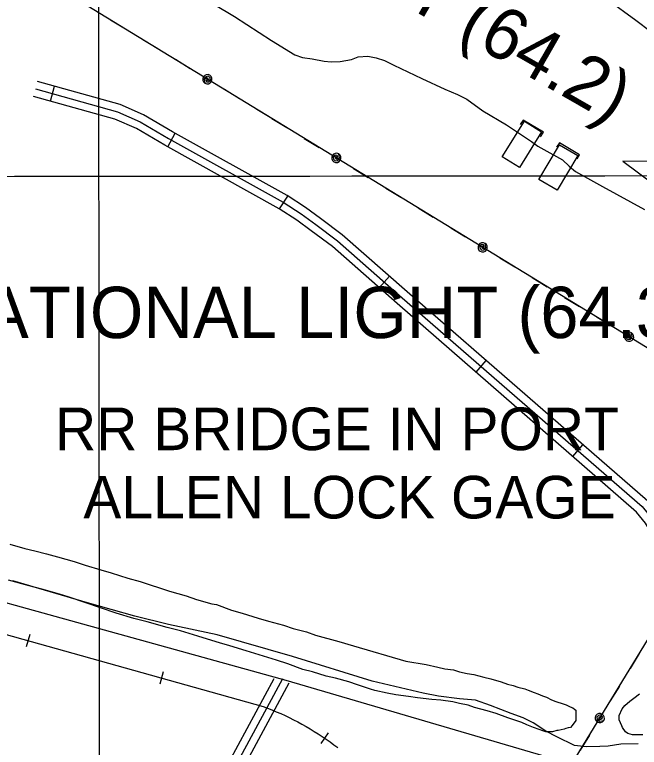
# Model space of a CAD drawing. Extents: x 3297716 to 3335574, y 688621 to 713991.
# Drawn here: x 3317438 to 3318653, y 701992 to 703419 of the extents above; entities that cross this region are included whole.
import ezdxf

# ---------------------------------------------------------------- set-up
doc = ezdxf.new("R2010")
doc.units = 0
for name, color, linetype in [('V-CHAN-DOCK', 7, 'Continuous'), ('V-CHAN-NAID', 7, 'Continuous'), ('V-GRID-MAJR', 7, 'Continuous'), ('V-RAIL-TRAK', 7, 'Continuous'), ('V-RIVR-GAGE-IDEN', 7, 'Continuous'), ('V-ROAD-CNTR', 7, 'Continuous'), ('V-SITE-VEGE', 7, 'Continuous'), ('V-TOPO-SHOR', 7, 'Continuous'), ('V-UTIL-LINE', 7, 'Continuous')]:
    doc.layers.add(name, color=color, linetype=linetype)

msp = doc.modelspace()

# ---------------------------------------------------------------- linework, layer by layer
at = {"layer": 'V-CHAN-DOCK'}
for p, q in [((3318386.728, 703142.049), (3318429.711, 703211.359)), ((3318429.711, 703211.359), (3318463.161, 703190.613)), ((3318463.161, 703190.613), (3318420.178, 703121.3030000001)), ((3318457.884, 703098.152), (3318498.113, 703165.607)), ((3318498.113, 703165.607), (3318533.535, 703144.482)), ((3318420.178, 703121.3030000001), (3318386.728, 703142.049)), ((3318533.535, 703144.482), (3318493.306, 703077.029)), ((3318493.306, 703077.029), (3318457.884, 703098.152))]:
    msp.add_line(p, q, dxfattribs=at)
for points in [[(3318461.103, 703181.297), (3318467.18, 703190.1630000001), (3318427.188, 703213.768), (3318421.79, 703205.131)], [(3318532.455, 703138.5750000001), (3318536.953, 703146.0750000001), (3318497.869, 703169.459), (3318492.241, 703161.2760000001)]]:
    msp.add_lwpolyline(points, dxfattribs=at)
at = {"layer": 'V-CHAN-NAID'}
msp.add_lwpolyline([(3318697.5300000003, 703133.3319999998), (3318621.039, 703133.8739999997), (3318682.6040000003, 703088.4749999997)], dxfattribs=at)
at = {"layer": 'V-GRID-MAJR'}
for points in [[(3317610.85, 694015.48), (3317607.768, 697042.821), (3317601.597, 703104.4), (3317595.4250000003, 709166.008), (3317592.336, 712200.258)], [(3301843.772, 703091.794), (3307096.381, 703095.232), (3312348.989, 703099.434), (3317601.597, 703104.4), (3322854.204, 703110.13), (3328106.81, 703116.6240000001), (3333359.415, 703123.882), (3333359.416, 703123.882)]]:
    msp.add_spline(points, degree=3, dxfattribs=at)
at = {"layer": 'V-RAIL-TRAK'}
for points in [[(3316813.587335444, 702381.9172092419), (3317920.9621206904, 702071.569829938)], [(3317466.917028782, 702211.7995494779), (3317460.1700422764, 702187.727597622)], [(3317726.8995088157, 702138.9386952), (3317720.15252231, 702114.865743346)], [(3317920.9621206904, 702071.569829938), (3317929.67210327, 702068.36383635), (3317938.260086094, 702064.9768431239), (3317946.794069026, 702061.439850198), (3317955.34205193, 702057.7848575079), (3317963.768035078, 702053.947865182), (3317972.089018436, 702049.9808731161), (3317980.425001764, 702045.8948812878), (3317988.6389853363, 702041.627889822), (3317996.7479691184, 702037.2288986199), (3318004.853952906, 702032.6629077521), (3318012.804937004, 702027.9829171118), (3318020.7209211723, 702023.202926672), (3318028.5639054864, 702018.2239366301), (3318036.252890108, 702013.130946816), (3318043.8888748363, 702007.8889573), (3318051.4378597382, 702002.5639679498), (3318058.914844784, 701997.0409789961), (3318066.2568301, 701991.45399017)], [(3318047.7968670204, 702020.3679323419), (3318033.64689532, 701999.757973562)]]:
    msp.add_lwpolyline(points, dxfattribs=at)
at = {"layer": 'V-ROAD-CNTR'}
for p, q in [((3317507.3629478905, 703250.625471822), (3317515.385931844, 703279.5324140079)), ((3317735.566491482, 703161.779649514), (3317750.153462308, 703187.9945970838)), ((3317953.13205635, 703040.6738917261), (3317969.42702376, 703065.8628413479)), ((3318147.117668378, 702887.1341988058), (3318166.943628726, 702909.6481537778)), ((3318335.523291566, 702722.685527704), (3318355.228252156, 702745.30748246)), ((3318524.032914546, 702558.4798561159), (3318543.7378751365, 702581.100810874))]:
    msp.add_line(p, q, dxfattribs=at)
for points in [[(3318862.9102367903, 702181.9806091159), (3318776.0224105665, 702234.1105048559), (3318766.1924302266, 702243.894485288), (3318758.32044597, 702258.047456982), (3318750.871460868, 702273.5664259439), (3318746.3034700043, 702295.626381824), (3318738.126486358, 702334.235304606), (3318726.2375101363, 702378.2182166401), (3318712.7375371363, 702406.0761609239), (3318701.247560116, 702426.7311196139), (3318690.677581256, 702445.731081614), (3318669.722623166, 702471.35803036), (3318201.794559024, 702878.9592151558), (3318075.1348123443, 702990.494992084), (3318032.7068972, 703022.320928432), (3318003.6449553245, 703043.7268856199), (3317968.0510265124, 703066.752839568), (3317744.6644732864, 703191.048590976), (3317688.49758562, 703223.7855255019), (3317642.83267695, 703244.158484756), (3317482.128998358, 703288.763395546)], [(3317478.117006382, 703274.309424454), (3317637.74268713, 703230.0045130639), (3317681.6455993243, 703210.417552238), (3317737.2404881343, 703178.013617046), (3317960.32204197, 703053.8878652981), (3317995.114972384, 703031.3799103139), (3318023.757915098, 703010.2819525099), (3318065.6628312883, 702978.8490153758), (3318191.91157879, 702867.6752377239), (3318658.913644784, 702460.881051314), (3318678.2196061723, 702437.2710985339), (3318688.137586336, 702419.442134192), (3318699.423563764, 702399.154174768), (3318712.124538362, 702372.9442271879), (3318723.5375155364, 702330.7213116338), (3318731.621499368, 702292.5513879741), (3318736.554489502, 702268.7284356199), (3318744.992472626, 702251.149470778), (3318754.112454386, 702234.7545035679), (3318766.7374291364, 702222.1885286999), (3318867.7442271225, 702161.5886498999)], [(3318846.846268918, 702156.6336598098), (3318757.4524477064, 702210.2665525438), (3318742.0324785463, 702225.6145218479), (3318731.664499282, 702244.2514845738), (3318722.237518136, 702263.8904452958), (3318716.9395287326, 702289.4763941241), (3318708.948544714, 702327.207318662), (3318698.0115665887, 702367.670237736), (3318686.109590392, 702392.232188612), (3318675.0276125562, 702412.1531487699), (3318665.7616310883, 702428.811115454), (3318648.104666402, 702450.404072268), (3318182.0285985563, 702856.3912602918), (3318056.1908502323, 702967.2030386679), (3318014.808932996, 702998.2429765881), (3317986.584989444, 703019.0329350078), (3317952.5930574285, 703041.022891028), (3317729.8165029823, 703164.978643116), (3317674.7936130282, 703197.049578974), (3317632.65269731, 703215.8505413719), (3317474.105014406, 703259.855453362)], [(3315276.0114106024, 702869.2022346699), (3315798.592365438, 702729.6815137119), (3316891.956178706, 702420.191132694), (3317965.2050322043, 702122.736727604)], [(3316694.7295731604, 700091.683789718), (3317099.7737630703, 700728.4805161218), (3317445.416071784, 701266.4124402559), (3317572.8278169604, 701464.3640443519), (3317679.5746034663, 701642.0756889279), (3317750.011462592, 701769.065434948), (3317942.461077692, 702126.291720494)], [(3316701.116560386, 700073.7758255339), (3317112.411737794, 700720.40153228), (3317458.0320465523, 701258.2984564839), (3317585.5667914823, 701456.4410601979), (3317692.5665774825, 701634.5737039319), (3317763.1734362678, 701761.870449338), (3317959.5040436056, 702126.2997204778)], [(3316724.110514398, 700081.9768091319), (3317125.0497125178, 700712.3225484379), (3317470.6480213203, 701250.1844727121), (3317598.305766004, 701448.5180760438), (3317705.5585514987, 701627.071718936), (3317776.335409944, 701754.6754637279), (3317971.9720186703, 702117.817737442)], [(3317965.2050322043, 702122.736727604), (3318515.9229307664, 701961.3220504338), (3318665.5946314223, 701875.7062216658)]]:
    msp.add_lwpolyline(points, dxfattribs=at)
at = {"layer": 'V-SITE-VEGE'}
for points in [[(3317427.975, 702387.527), (3317457.018, 702379.368), (3317476.927, 702374.481), (3317499.328, 702368.779), (3317520.899, 702363.074), (3317553.255, 702354.099), (3317574.833, 702346.735), (3317605.535, 702337.754), (3317625.447, 702332.04), (3317657.8140000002, 702321.409), (3317681.8740000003, 702314.884), (3317739.136, 702296.0750000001), (3317771.494, 702287.101), (3317791.415, 702279.73), (3317821.2830000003, 702271.573), (3317830.407, 702269.955), (3317859.4560000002, 702259.31), (3317880.198, 702253.6), (3317911.731, 702243.794), (3317931.648, 702238.08), (3317960.685, 702229.921), (3317979.774, 702223.373), (3318005.491, 702216.855), (3318022.921, 702210.3030000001), (3318068.555, 702198.072), (3318096.7660000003, 702189.909), (3318198.826, 702159.6950000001), (3318238.631, 702153.24), (3318261.028, 702148.365), (3318275.128, 702145.111), (3318291.713, 702142.699), (3318303.3310000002, 702139.434), (3318318.259, 702136.186), (3318331.528, 702133.757), (3318350.612, 702128.868), (3318364.7120000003, 702125.6140000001), (3318384.627, 702119.9), (3318397.079, 702114.983), (3318407.861, 702112.546), (3318416.991, 702109.269), (3318430.264, 702106.015), (3318436.904, 702103.555), (3318448.528, 702098.636), (3318455.998, 702096.182), (3318465.13, 702092.078), (3318472.599, 702089.625), (3318482.5640000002, 702084.6950000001), (3318490.867, 702081.4180000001), (3318504.975, 702076.507), (3318510.784, 702074.875), (3318519.088, 702070.769), (3318524.069, 702069.132), (3318527.393, 702066.66), (3318529.889, 702064.187), (3318529.9220000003, 702056.728), (3318529.977, 702044.2980000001), (3318522.5640000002, 702034.321), (3318519.262, 702030.993), (3318515.123, 702030.145), (3318510.159, 702028.465), (3318506.847, 702027.6240000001), (3318495.254, 702025.086), (3318492.769, 702025.076), (3318484.4930000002, 702022.5530000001), (3318471.237, 702022.495), (3318465.429, 702024.128)], [(3318465.429, 702024.128), (3318458.787, 702026.583), (3318447.169, 702030.677), (3318434.717, 702035.594), (3318424.7490000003, 702040.524), (3318413.131, 702044.616), (3318397.363, 702049.519), (3318374.954, 702057.709), (3318357.526, 702063.433), (3318332.636, 702069.954), (3318320.188, 702074.041), (3318303.602, 702077.283), (3318290.327, 702080.542), (3318267.11, 702083.753), (3318249.7, 702085.334), (3318221.512, 702088.527), (3318204.1, 702090.935), (3318179.225, 702094.143), (3318162.6380000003, 702097.385), (3318138.578, 702103.08), (3318130.279, 702105.529), (3318104.557, 702113.703), (3318087.958, 702119.431), (3318062.237, 702126.777), (3318043.987, 702130.843), (3318017.433, 702139.012), (3317998.3510000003, 702143.9010000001), (3317969.303, 702154.546), (3317946.895, 702161.907), (3317887.9790000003, 702179.88), (3317856.446, 702189.688), (3317836.5330000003, 702195.402), (3317804.17, 702205.204), (3317794.213, 702208.474), (3317760.19, 702219.099), (3317734.471, 702225.616), (3317695.477, 702236.219), (3317669.758, 702242.735), (3317634.907, 702253.358), (3317543.616, 702284.447), (3317524.5300000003, 702290.165), (3317490.5130000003, 702299.96), (3317465.6240000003, 702306.479), (3317425.796, 702317.907)], [(3318660.202, 702016.691), (3318640.313, 702016.605), (3318631.188, 702019.051), (3318626.201, 702022.344), (3318620.364, 702030.605), (3318619.52, 702033.917), (3318614.498, 702045.496), (3318614.4620000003, 702053.783), (3318620.202, 702067.066), (3318625.148, 702073.716), (3318635.052, 702082.047), (3318642.488, 702087.884), (3318654.053, 702096.219)]]:
    msp.add_lwpolyline(points, dxfattribs=at)
at = {"layer": 'V-TOPO-SHOR'}
for points in [[(3317781.435, 703466.106), (3317865.471, 703415.402), (3317937.225, 703368.73), (3317983.002, 703341.01), (3317998.0160000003, 703335.63), (3318016.423, 703332.992), (3318040.288, 703328.335), (3318053.9220000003, 703327.037), (3318070.951, 703327.796), (3318093.413, 703331.9890000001), (3318106.3340000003, 703336.818), (3318124.723, 703338.268), (3318141.089, 703334.938), (3318157.465, 703329.564), (3318175.901, 703320.794), (3318229.847, 703294.475), (3318274.907, 703274.247), (3318299.483, 703263.463), (3318317.919, 703254.691), (3318348.684, 703231.671), (3318395.139, 703204.638), (3318443.662, 703172.1630000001), (3318455.971, 703162.683), (3318467.5810000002, 703156.606), (3318503.7830000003, 703136.337), (3318516.786, 703124.133), (3318529.099, 703113.291), (3318581.694, 703084.242), (3318663.659, 703039.659)], [(3318926.509, 703212.574), (3318886.876, 703237.598), (3318860.207, 703258.5920000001), (3318850.614, 703270.129), (3318846.506, 703274.88), (3318841.724, 703277.581), (3318834.916, 703276.187), (3318824.6950000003, 703276.8200000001), (3318817.191, 703278.829), (3318808.315, 703282.876), (3318799.433, 703288.284), (3318796.011, 703291.676), (3318789.154, 703301.181), (3318780.935, 703310.681), (3318772.715, 703320.18), (3318761.7660000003, 703330.348), (3318752.8740000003, 703337.801), (3318733.057, 703350.652), (3318706.417, 703365.5160000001), (3318675.664, 703385.812), (3318646.949, 703407.478), (3318591.571, 703448.778)], [(3318651.338, 701999.183), (3318617.288, 701998.5380000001), (3318592.779, 701994.335), (3318576.434, 701993.576), (3318550.548, 701992.775), (3318527.372, 701995.39), (3318492.548, 702012.262), (3318471.3740000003, 702023.743), (3318446.771, 702039.979), (3318427.651, 702049.427), (3318403.765, 702058.174), (3318363.498, 702073.654), (3318334.836, 702083.7390000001), (3318303.485, 702086.317), (3318262.582, 702091.576), (3318232.579, 702097.567), (3318133.681, 702120.949), (3317978.1210000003, 702169.273), (3317831.448, 702211.507), (3317736.656, 702231.502), (3317671.1750000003, 702247.5480000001), (3317579.0810000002, 702273.687), (3317433.765, 702316.609)]]:
    msp.add_lwpolyline(points, dxfattribs=at)
at = {"layer": 'V-UTIL-LINE'}
for points in [[(3317938.122, 703216.75), (3315958.484, 704426.591), (3315747.497, 704526.05)], [(3317653.131, 703390.921), (3317624.12, 703408.6510000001)], [(3317716.272, 703352.333), (3317687.261, 703370.063)], [(3317779.414, 703313.7440000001), (3317750.403, 703331.474)], [(3317812.691, 703293.406), (3317812.8540000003, 703290.534), (3317814.682, 703291.974), (3317814.457, 703294.711), (3317811.805, 703295.952), (3317809.898, 703293.14), (3317810.886, 703288.557), (3317815.123, 703288.051), (3317818.6720000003, 703291.377), (3317817.821, 703295.876), (3317814.603, 703298.979), (3317809.828, 703298.297), (3317806.686, 703293.7760000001), (3317807.998, 703285.7270000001), (3317811.294, 703284.515), (3317814.803, 703284.657), (3317817.99, 703286.131), (3317820.3710000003, 703288.713), (3317821.582, 703292.009), (3317821.44, 703295.518), (3317819.966, 703298.705), (3317817.3850000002, 703301.085), (3317814.089, 703302.297), (3317810.58, 703302.155), (3317807.392, 703300.681), (3317805.012, 703298.099), (3317803.8000000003, 703294.8030000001), (3317803.9420000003, 703291.294), (3317805.417, 703288.107), (3317807.998, 703285.7270000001)], [(3317874.98, 703255.339), (3317845.969, 703273.069)], [(3317938.122, 703216.75), (3317909.111, 703234.48)], [(3317861.873, 700879.529), (3318922.415, 702615.207), (3317938.122, 703216.75)], [(3317938.122, 703216.75), (3317967.133, 703199.02)], [(3318001.264, 703178.161), (3318030.275, 703160.431)], [(3318063.553, 703140.094), (3318063.39, 703142.966), (3318061.562, 703141.5260000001), (3318061.787, 703138.789), (3318064.4390000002, 703137.5480000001), (3318066.346, 703140.36), (3318065.358, 703144.943), (3318061.1210000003, 703145.449), (3318057.572, 703142.123), (3318058.423, 703137.6240000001), (3318061.6410000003, 703134.5210000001), (3318066.416, 703135.203), (3318069.558, 703139.724), (3318068.2460000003, 703147.773), (3318064.95, 703148.985), (3318061.441, 703148.843), (3318058.254, 703147.3690000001), (3318055.873, 703144.787), (3318054.662, 703141.491), (3318054.804, 703137.982), (3318056.278, 703134.795), (3318058.859, 703132.415), (3318062.1550000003, 703131.203), (3318065.664, 703131.345), (3318068.852, 703132.819), (3318071.232, 703135.4010000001), (3318072.444, 703138.697), (3318072.302, 703142.206), (3318070.827, 703145.393), (3318068.2460000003, 703147.773)], [(3318096.83, 703119.756), (3318125.841, 703102.0260000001)], [(3318159.972, 703081.167), (3318188.983, 703063.437)], [(3318223.113, 703042.579), (3318252.1240000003, 703024.849)], [(3318286.255, 703003.99), (3318315.2660000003, 702986.26)], [(3318348.544, 702965.924), (3318348.381, 702968.796), (3318346.554, 702967.356), (3318346.779, 702964.6190000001), (3318349.431, 702963.378), (3318351.338, 702966.1900000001), (3318350.35, 702970.773), (3318346.113, 702971.278), (3318342.5640000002, 702967.953), (3318343.415, 702963.454), (3318346.632, 702960.351), (3318351.4080000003, 702961.033), (3318354.549, 702965.554), (3318353.237, 702973.603), (3318349.941, 702974.8150000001), (3318346.432, 702974.6730000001), (3318343.245, 702973.198), (3318340.865, 702970.617), (3318339.653, 702967.321), (3318339.795, 702963.812), (3318341.269, 702960.625), (3318343.8510000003, 702958.2440000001), (3318347.147, 702957.033), (3318350.656, 702957.175), (3318353.843, 702958.649), (3318356.223, 702961.231), (3318357.435, 702964.5260000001), (3318357.293, 702968.035), (3318355.819, 702971.223), (3318353.237, 702973.603)], [(3318381.821, 702945.586), (3318410.832, 702927.856)], [(3318444.963, 702906.997), (3318473.974, 702889.267)], [(3318508.1040000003, 702868.409), (3318537.115, 702850.679)], [(3318571.2460000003, 702829.8200000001), (3318600.257, 702812.09)], [(3318633.535, 702791.754), (3318633.372, 702794.626), (3318631.545, 702793.186), (3318631.77, 702790.449), (3318634.4220000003, 702789.208), (3318636.329, 702792.02), (3318635.341, 702796.603), (3318631.1040000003, 702797.108), (3318627.555, 702793.783), (3318628.406, 702789.284), (3318631.6240000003, 702786.181), (3318636.399, 702786.863), (3318639.541, 702791.384), (3318638.2290000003, 702799.433), (3318634.933, 702800.644), (3318631.424, 702800.502), (3318628.236, 702799.028), (3318625.856, 702796.447), (3318624.644, 702793.1510000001), (3318624.787, 702789.642), (3318626.261, 702786.455), (3318628.842, 702784.074), (3318632.1380000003, 702782.863), (3318635.647, 702783.005), (3318638.8340000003, 702784.479), (3318641.215, 702787.06), (3318642.426, 702790.356), (3318642.284, 702793.865), (3318640.81, 702797.0530000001), (3318638.2290000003, 702799.433)], [(3318653.146, 702174.518), (3318635.418, 702145.505)], [(3318614.562, 702111.372), (3318596.8340000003, 702082.359)], [(3318576.4990000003, 702049.083), (3318579.372, 702049.246), (3318577.931, 702051.073), (3318575.194, 702050.848), (3318573.954, 702048.196), (3318576.7660000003, 702046.289), (3318581.348, 702047.278), (3318581.8540000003, 702051.515), (3318578.528, 702055.063), (3318574.029, 702054.212), (3318570.926, 702050.9940000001), (3318571.609, 702046.219), (3318576.13, 702043.078), (3318584.179, 702044.39), (3318585.39, 702047.686), (3318585.248, 702051.1950000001), (3318583.774, 702054.383), (3318581.1920000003, 702056.763), (3318577.896, 702057.974), (3318574.387, 702057.832), (3318571.2, 702056.357), (3318568.819, 702053.7760000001), (3318567.608, 702050.48), (3318567.751, 702046.971), (3318569.225, 702043.783), (3318571.807, 702041.403), (3318575.103, 702040.192), (3318578.612, 702040.334), (3318581.799, 702041.809), (3318584.179, 702044.39)], [(3318556.165, 702015.801), (3318538.437, 701986.7880000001)]]:
    msp.add_lwpolyline(points, dxfattribs=at)

# ---------------------------------------------------------------- texts
at = {"layer": 'V-CHAN-NAID'}
msp.add_text('NAVIGATIONAL LIGHT (64.2)', height=100.00000200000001, rotation=330.1674658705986, dxfattribs=at).set_placement((3317033.49568825, 704103.7739185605))
msp.add_text('BRIDGE NAVIGATIONAL LIGHT (64.3)', height=100.00000200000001, dxfattribs=at).set_placement((3316409.9420986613, 702789.1185438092))
at = {"layer": 'V-RIVR-GAGE-IDEN'}
for s, p in [('RR BRIDGE IN PORT', (3317516.0019209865, 702570.8113282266)), ('ALLEN LOCK GAGE', (3317571.226330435, 702437.8113282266))]:
    msp.add_text(s, height=83, dxfattribs=at).set_placement(p)

doc.saveas('drawing.dxf')
